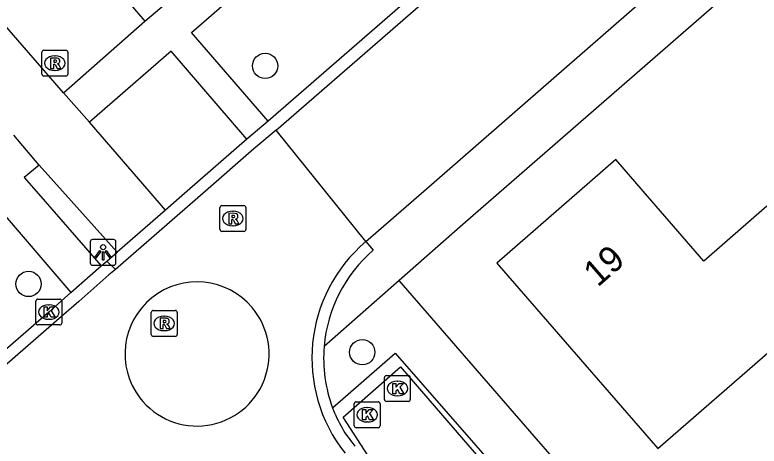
# Model space of a CAD drawing. Extents: x 155888 to 156864, y 383882 to 384671.
# Drawn here: x 156543.89 to 156572.68, y 384240.14 to 384256.81 of the extents above; entities that cross this region are included whole.
import ezdxf

# ---------------------------------------------------------------- set-up
doc = ezdxf.new("R2010")
doc.units = 0
for name, color, linetype in [('IMGEO_Boom', 7, 'Continuous'), ('IMGEO_Greppel_droge_sloot', 7, 'Continuous'), ('IMGEO_Kolk', 7, 'Continuous'), ('IMGEO_Lichtpunt', 7, 'Continuous'), ('IMGEO_Pand', 7, 'Continuous'), ('IMGEO_Pand_nummerreeks', 7, 'Continuous'), ('IMGEO_Rijbaan_lokaal_gesloten', 7, 'Continuous'), ('IMGEO_Rijbaan_lokaal_open', 7, 'Continuous'), ('IMGEO_Rioolput', 7, 'Continuous'), ('IMGEO_Voetpad_open', 7, 'Continuous')]:
    doc.layers.add(name, color=color, linetype=linetype)

msp = doc.modelspace()

# ---------------------------------------------------------------- linework, layer by layer
at = {"layer": 'IMGEO_Boom'}
for centre in [(156553.569, 384254.839), (156544.417, 384246.41), (156557.327, 384243.771)]:
    msp.add_circle(centre, 0.489, dxfattribs=at)
at = {"layer": 'IMGEO_Greppel_droge_sloot'}
msp.add_lwpolyline([(156558.809, 384243.203), (156572.388, 384227.485), (156569.76, 384225.216), (156558.952, 384237.62), (156556.589, 384241.267), (156558.809, 384243.203)], dxfattribs=at)
at = {"layer": 'IMGEO_Kolk'}
for p, q in [((156544.773, 384245.825), (156545.625, 384245.825)), ((156544.698, 384244.899), (156544.698, 384245.751)), ((156545.186, 384245.605), (156545.211, 384245.605)), ((156545.699, 384245.751), (156545.699, 384244.899)), ((156545.209, 384245.045), (156545.184, 384245.045)), ((156545.625, 384244.825), (156544.773, 384244.825)), ((156558.185, 384241.943), (156558.185, 384242.795)), ((156558.26, 384242.869), (156559.112, 384242.869)), ((156558.673, 384242.649), (156558.698, 384242.649)), ((156559.186, 384242.795), (156559.186, 384241.943)), ((156558.696, 384242.089), (156558.671, 384242.089)), ((156557.017, 384240.929), (156557.017, 384241.781)), ((156557.092, 384241.855), (156557.944, 384241.855)), ((156558.018, 384241.781), (156558.018, 384240.929)), ((156559.112, 384241.869), (156558.26, 384241.869)), ((156557.505, 384241.635), (156557.53, 384241.635)), ((156557.528, 384241.075), (156557.503, 384241.075)), ((156557.944, 384240.855), (156557.092, 384240.855))]:
    msp.add_line(p, q, dxfattribs=at)
for points in [[(156544.773, 384245.825), (156545.625, 384245.825)], [(156544.698, 384244.899), (156544.698, 384245.751)], [(156545.019, 384245.525), (156545.142, 384245.525), (156545.142, 384245.374), (156545.272, 384245.525), (156545.436, 384245.525), (156545.29, 384245.374), (156545.443, 384245.125), (156545.291, 384245.125), (156545.206, 384245.289), (156545.142, 384245.222), (156545.142, 384245.125), (156545.019, 384245.125), (156545.019, 384245.525)], [(156545.699, 384245.751), (156545.699, 384244.899)], [(156545.625, 384244.825), (156544.773, 384244.825)], [(156558.185, 384241.943), (156558.185, 384242.795)], [(156558.26, 384242.869), (156559.112, 384242.869)], [(156559.186, 384242.795), (156559.186, 384241.943)], [(156558.506, 384242.569), (156558.629, 384242.569), (156558.629, 384242.418), (156558.759, 384242.569), (156558.923, 384242.569), (156558.777, 384242.418), (156558.93, 384242.169), (156558.778, 384242.169), (156558.693, 384242.333), (156558.629, 384242.266), (156558.629, 384242.169), (156558.506, 384242.169), (156558.506, 384242.569)], [(156557.017, 384240.929), (156557.017, 384241.781)], [(156557.092, 384241.855), (156557.944, 384241.855)], [(156558.018, 384241.781), (156558.018, 384240.929)], [(156559.112, 384241.869), (156558.26, 384241.869)], [(156557.338, 384241.555), (156557.461, 384241.555), (156557.461, 384241.404), (156557.591, 384241.555), (156557.755, 384241.555), (156557.609, 384241.404), (156557.762, 384241.155), (156557.61, 384241.155), (156557.525, 384241.319), (156557.461, 384241.252), (156557.461, 384241.155), (156557.338, 384241.155), (156557.338, 384241.555)], [(156557.944, 384240.855), (156557.092, 384240.855)]]:
    msp.add_lwpolyline(points, dxfattribs=at)
for centre, start, end in [((156544.775, 384245.749), 91.552, 178.448), ((156544.775, 384245.749), 91.552, 178.448), ((156545.623, 384245.749), 1.552, 88.448), ((156545.623, 384245.749), 1.552, 88.448), ((156544.775, 384244.901), 181.552, 268.448), ((156544.775, 384244.901), 181.552, 268.448), ((156545.623, 384244.901), 271.552, 358.448), ((156545.623, 384244.901), 271.552, 358.448), ((156558.262, 384242.793), 91.552, 178.448), ((156558.262, 384242.793), 91.552, 178.448), ((156559.11, 384242.793), 1.552, 88.448), ((156559.11, 384242.793), 1.552, 88.448), ((156557.094, 384241.779), 91.552, 178.448), ((156557.094, 384241.779), 91.552, 178.448), ((156557.942, 384241.779), 1.552, 88.448), ((156557.942, 384241.779), 1.552, 88.448), ((156558.262, 384241.945), 181.552, 268.448), ((156558.262, 384241.945), 181.552, 268.448), ((156559.11, 384241.945), 271.552, 358.448), ((156559.11, 384241.945), 271.552, 358.448), ((156557.094, 384240.931), 181.552, 268.448), ((156557.094, 384240.931), 181.552, 268.448), ((156557.942, 384240.931), 271.552, 358.448), ((156557.942, 384240.931), 271.552, 358.448)]:
    msp.add_arc(centre, 0.0765, start, end, dxfattribs=at)
for centre, major_axis, ratio, start_param, end_param in [((156545.185, 384245.325), (-0.387, 0.002), 0.722429, 4.712389, 7.853982), ((156545.21, 384245.325), (-0.39, 0.002), 0.717154, 1.570796, 4.712389), ((156558.672, 384242.369), (-0.387, 0.002), 0.722429, 4.712389, 7.853982), ((156558.697, 384242.369), (-0.39, 0.002), 0.717154, 1.570796, 4.712389), ((156557.504, 384241.355), (-0.387, 0.002), 0.722429, 4.712389, 7.853982), ((156557.529, 384241.355), (-0.39, 0.002), 0.717154, 1.570796, 4.712389)]:
    msp.add_ellipse(centre, major_axis=major_axis, ratio=ratio, start_param=start_param, end_param=end_param, dxfattribs=at)
at = {"layer": 'IMGEO_Lichtpunt'}
for p, q in [((156547.702, 384248.13), (156546.894, 384248.13)), ((156547.702, 384248.13), (156546.894, 384248.13)), ((156546.8, 384248.035), (156546.8, 384247.228)), ((156546.8, 384248.035), (156546.8, 384247.228)), ((156547.796, 384247.228), (156547.796, 384248.035)), ((156547.796, 384247.228), (156547.796, 384248.035)), ((156546.894, 384247.134), (156547.702, 384247.134)), ((156546.894, 384247.134), (156547.702, 384247.134))]:
    msp.add_line(p, q, dxfattribs=at)
for points in [[(156547.174, 384247.699), (156547.213, 384247.671), (156547.025, 384247.409), (156546.987, 384247.436), (156547.174, 384247.699)], [(156547.276, 384247.651), (156547.323, 384247.651), (156547.323, 384247.329), (156547.276, 384247.329), (156547.276, 384247.651)], [(156547.386, 384247.671), (156547.424, 384247.698), (156547.611, 384247.436), (156547.572, 384247.408), (156547.386, 384247.671)]]:
    msp.add_lwpolyline(points, dxfattribs=at)
msp.add_circle((156547.299, 384247.833), 0.0994, dxfattribs=at)
for centre, start, end in [((156546.894, 384248.035), 90, 180), ((156546.894, 384248.035), 90, 180), ((156547.702, 384248.035), 0, 90), ((156547.702, 384248.035), 0, 90), ((156546.894, 384247.228), 180, 270), ((156546.894, 384247.228), 180, 270), ((156547.702, 384247.228), 270, 0), ((156547.702, 384247.228), 270, 360)]:
    msp.add_arc(centre, 0.0946, start, end, dxfattribs=at)
at = {"layer": 'IMGEO_Pand'}
msp.add_lwpolyline([(156572.983, 384249.416), (156570.545, 384247.296), (156568.194, 384250), (156567.133, 384251.22), (156565.732, 384250), (156562.538, 384247.22), (156566.458, 384242.709), (156568.767, 384240.052), (156573.109, 384243.825), (156575.401, 384241.186), (156577.527, 384243.033), (156578.131, 384243.558)], dxfattribs=at)
at = {"layer": 'IMGEO_Rijbaan_lokaal_gesloten'}
for points in [[(156557.467, 384248.05), (156559.705, 384250), (156595.803, 384281.453), (156615.646, 384298.718)], [(156553.99, 384252.361), (156571.738, 384267.772)], [(156553.99, 384252.361), (156553.135, 384251.635), (156551.256, 384250), (156547.776, 384246.974)], [(156557.467, 384248.05), (156553.99, 384252.361)], [(156547.776, 384246.974), (156547.528, 384246.758), (156546.36, 384245.735), (156545.502, 384244.98), (156537.299, 384237.854), (156529.516, 384231.093), (156523.251, 384225.637), (156500, 384205.436), (156491.733, 384198.254), (156491.055, 384197.674)]]:
    msp.add_lwpolyline(points, dxfattribs=at)
msp.add_arc((156561.286, 384243.544), 5.907, 130.2807, 218.5282, dxfattribs=at)
at = {"layer": 'IMGEO_Rijbaan_lokaal_open'}
for points in [[(156571.436, 384268.119), (156553.69, 384252.71)], [(156553.69, 384252.71), (156552.862, 384252.007)], [(156552.862, 384252.007), (156550.555, 384250), (156549.715, 384249.269)], [(156549.715, 384249.269), (156547.845, 384247.642)], [(156547.442, 384247.292), (156547.845, 384247.642)], [(156547.227, 384247.106), (156547.442, 384247.292)], [(156547.442, 384247.292), (156547.776, 384246.974)], [(156546.056, 384246.081), (156547.227, 384247.106)], [(156546.056, 384246.081), (156545.199, 384245.326), (156536.993, 384238.198), (156529.214, 384231.44)]]:
    msp.add_lwpolyline(points, dxfattribs=at)
for centre, start, end in [((156550.934, 384243.707), 40.0194, 217.5058), ((156550.936, 384243.706), 217.4606, 40.0646)]:
    msp.add_arc(centre, 2.786, start, end, dxfattribs=at)
at = {"layer": 'IMGEO_Rioolput'}
for p, q in [((156544.935, 384254.519), (156544.935, 384255.371)), ((156545.01, 384255.445), (156545.862, 384255.445)), ((156545.936, 384255.371), (156545.936, 384254.519)), ((156545.423, 384255.225), (156545.448, 384255.225)), ((156545.862, 384254.445), (156545.01, 384254.445)), ((156545.446, 384254.665), (156545.421, 384254.665)), ((156551.823, 384248.515), (156551.823, 384249.367)), ((156551.898, 384249.441), (156552.75, 384249.441)), ((156552.824, 384249.367), (156552.824, 384248.515)), ((156552.311, 384249.221), (156552.336, 384249.221)), ((156552.75, 384248.441), (156551.898, 384248.441)), ((156552.334, 384248.661), (156552.309, 384248.661)), ((156549.166, 384244.459), (156549.166, 384245.311)), ((156549.241, 384245.385), (156550.093, 384245.385)), ((156550.167, 384245.311), (156550.167, 384244.459)), ((156549.654, 384245.165), (156549.679, 384245.165)), ((156550.093, 384244.385), (156549.241, 384244.385)), ((156549.677, 384244.605), (156549.652, 384244.605))]:
    msp.add_line(p, q, dxfattribs=at)
for points in [[(156544.935, 384254.519), (156544.935, 384255.371)], [(156545.01, 384255.445), (156545.862, 384255.445)], [(156545.936, 384255.371), (156545.936, 384254.519)], [(156545.524, 384255.143), (156545.272, 384255.145), (156545.272, 384254.745)], [(156545.45, 384255.064), (156545.396, 384255.064), (156545.396, 384254.983)], [(156545.272, 384254.745), (156545.396, 384254.745), (156545.396, 384254.907), (156545.407, 384254.907)], [(156545.396, 384254.983), (156545.448, 384254.983)], [(156545.454, 384254.878), (156545.525, 384254.745), (156545.665, 384254.745), (156545.6, 384254.871)], [(156545.862, 384254.445), (156545.01, 384254.445)], [(156551.823, 384248.515), (156551.823, 384249.367)], [(156551.898, 384249.441), (156552.75, 384249.441)], [(156552.824, 384249.367), (156552.824, 384248.515)], [(156552.412, 384249.139), (156552.16, 384249.141), (156552.16, 384248.741)], [(156552.338, 384249.06), (156552.284, 384249.06), (156552.284, 384248.979)], [(156552.284, 384248.979), (156552.336, 384248.979)], [(156552.16, 384248.741), (156552.284, 384248.741), (156552.284, 384248.903), (156552.295, 384248.903)], [(156552.342, 384248.874), (156552.413, 384248.741), (156552.553, 384248.741), (156552.488, 384248.867)], [(156552.75, 384248.441), (156551.898, 384248.441)], [(156549.166, 384244.459), (156549.166, 384245.311)], [(156549.241, 384245.385), (156550.093, 384245.385)], [(156550.167, 384245.311), (156550.167, 384244.459)], [(156549.755, 384245.083), (156549.503, 384245.085), (156549.503, 384244.685)], [(156549.681, 384245.004), (156549.627, 384245.004), (156549.627, 384244.923)], [(156549.503, 384244.685), (156549.627, 384244.685), (156549.627, 384244.847), (156549.638, 384244.847)], [(156549.627, 384244.923), (156549.679, 384244.923)], [(156549.685, 384244.818), (156549.756, 384244.685), (156549.896, 384244.685), (156549.831, 384244.811)], [(156550.093, 384244.385), (156549.241, 384244.385)]]:
    msp.add_lwpolyline(points, dxfattribs=at)
for centre, radius, start, end in [((156545.012, 384255.369), 0.0765, 91.552, 178.448), ((156545.012, 384255.369), 0.0765, 91.552, 178.448), ((156545.86, 384255.369), 0.0765, 1.552, 88.448), ((156545.86, 384255.369), 0.0765, 1.552, 88.448), ((156545.456, 384254.968), 0.0964, 77.0061, 93.1865), ((156545.47, 384255.025), 0.0378, 276.6634, 79.6772), ((156545.523, 384255.033), 0.109, 350.3612, 89.416), ((156545.521, 384255.033), 0.112, 277.5842, 350.9817), ((156545.406, 384254.854), 0.0533, 26.0293, 88.6989), ((156545.432, 384255.172), 0.19, 274.7715, 282.9687), ((156545.505, 384254.818), 0.108, 29.5134, 73.7905), ((156545.012, 384254.521), 0.0765, 181.552, 268.448), ((156545.012, 384254.521), 0.0765, 181.552, 268.448), ((156545.86, 384254.521), 0.0765, 271.552, 358.448), ((156545.86, 384254.521), 0.0765, 271.552, 358.448), ((156551.9, 384249.365), 0.0765, 91.552, 178.448), ((156551.9, 384249.365), 0.0765, 91.552, 178.448), ((156552.748, 384249.365), 0.0765, 1.552, 88.448), ((156552.748, 384249.365), 0.0765, 1.552, 88.448), ((156552.32, 384249.168), 0.19, 274.7715, 282.9687), ((156552.344, 384248.964), 0.0964, 77.0061, 93.1865), ((156552.358, 384249.021), 0.0378, 276.6634, 79.6772), ((156552.411, 384249.029), 0.109, 350.3612, 89.416), ((156552.409, 384249.029), 0.112, 277.5842, 350.9817), ((156552.294, 384248.85), 0.0533, 26.0293, 88.6989), ((156552.393, 384248.814), 0.108, 29.5134, 73.7905), ((156551.9, 384248.517), 0.0765, 181.552, 268.448), ((156551.9, 384248.517), 0.0765, 181.552, 268.448), ((156552.748, 384248.517), 0.0765, 271.552, 358.448), ((156552.748, 384248.517), 0.0765, 271.552, 358.448), ((156549.243, 384245.309), 0.0765, 91.552, 178.448), ((156549.243, 384245.309), 0.0765, 91.552, 178.448), ((156550.091, 384245.309), 0.0765, 1.552, 88.448), ((156550.091, 384245.309), 0.0765, 1.552, 88.448), ((156549.687, 384244.908), 0.0964, 77.0061, 93.1865), ((156549.701, 384244.965), 0.0378, 276.6634, 79.6772), ((156549.754, 384244.973), 0.109, 350.3612, 89.416), ((156549.752, 384244.973), 0.112, 277.5842, 350.9817), ((156549.637, 384244.794), 0.0533, 26.0293, 88.6989), ((156549.663, 384245.112), 0.19, 274.7715, 282.9687), ((156549.736, 384244.758), 0.108, 29.5134, 73.7905), ((156549.243, 384244.461), 0.0765, 181.552, 268.448), ((156549.243, 384244.461), 0.0765, 181.552, 268.448), ((156550.091, 384244.461), 0.0765, 271.552, 358.448), ((156550.091, 384244.461), 0.0765, 271.552, 358.448)]:
    msp.add_arc(centre, radius, start, end, dxfattribs=at)
for centre, major_axis, ratio, start_param, end_param in [((156545.422, 384254.945), (-0.387, 0.002), 0.722429, 4.712389, 7.853982), ((156545.447, 384254.945), (-0.39, 0.002), 0.717154, 1.570796, 4.712389), ((156552.31, 384248.941), (-0.387, 0.002), 0.722429, 4.712389, 7.853982), ((156552.335, 384248.941), (-0.39, 0.002), 0.717154, 1.570796, 4.712389), ((156549.653, 384244.885), (-0.387, 0.002), 0.722429, 4.712389, 7.853982), ((156549.678, 384244.885), (-0.39, 0.002), 0.717154, 1.570796, 4.712389)]:
    msp.add_ellipse(centre, major_axis=major_axis, ratio=ratio, start_param=start_param, end_param=end_param, dxfattribs=at)
at = {"layer": 'IMGEO_Voetpad_open'}
for points in [[(156597.028, 384279.837), (156594.345, 384277.515), (156561.215, 384248.704), (156558.76, 384246.548)], [(156553.69, 384252.71), (156550.727, 384256.128), (156568.496, 384271.537)], [(156545.764, 384253.8), (156540.212, 384260.209), (156540.64, 384260.627), (156540.033, 384261.326), (156542.839, 384263.604), (156548.914, 384256.57)], [(156548.914, 384256.57), (156549.742, 384257.27)], [(156545.764, 384253.8), (156548.914, 384256.57)], [(156552.862, 384252.007), (156549.928, 384255.411), (156546.774, 384252.671)], [(156546.774, 384252.671), (156545.764, 384253.8)], [(156549.715, 384249.269), (156549.083, 384250), (156546.774, 384252.671)], [(156544.829, 384251.007), (156543.848, 384252.157)], [(156544.829, 384251.007), (156544.25, 384250.524), (156544.707, 384250), (156547.227, 384247.106)], [(156547.845, 384247.642), (156545.731, 384250), (156544.829, 384251.007)], [(156543.11, 384249.489), (156546.056, 384246.081)], [(156557.467, 384248.05), (156557.752, 384247.714)], [(156558.76, 384246.548), (156555.851, 384243.993)], [(156574.484, 384228.473), (156563.978, 384240.532), (156558.76, 384246.548)], [(156556.18, 384241.625), (156558.594, 384243.734), (156573.048, 384227.214), (156569.935, 384224.54)]]:
    msp.add_lwpolyline(points, dxfattribs=at)
for centre, radius, start, end in [((156561.321, 384243.545), 5.488, 130.5618, 175.3146), ((156561.322, 384243.546), 5.489, 175.332, 200.4876), ((156560.678, 384243.254), 4.784, 199.913, 220.571)]:
    msp.add_arc(centre, radius, start, end, dxfattribs=at)

# ---------------------------------------------------------------- texts
at = {"layer": 'IMGEO_Pand_nummerreeks'}
msp.add_text('19', height=1, rotation=41.0399, dxfattribs=at).set_placement((156566.435, 384246.263))

doc.saveas('drawing.dxf')
